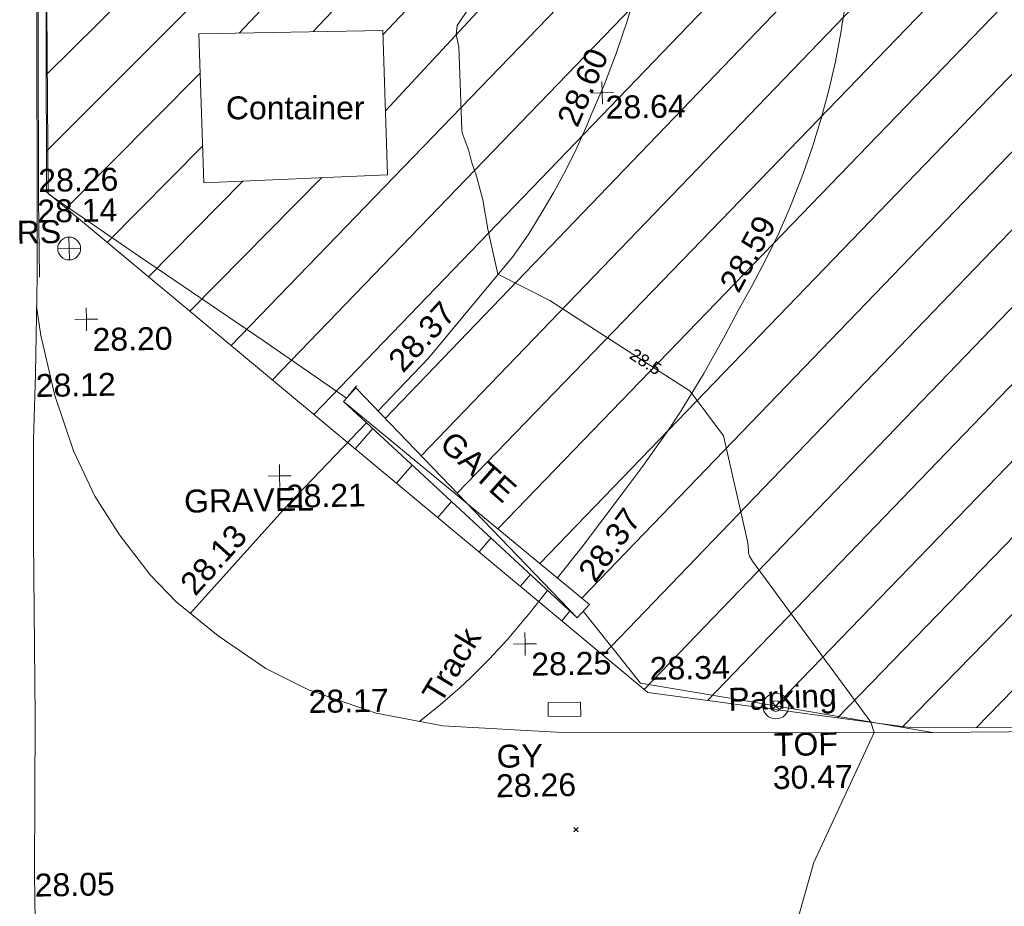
# Model space of a CAD drawing. Header units: millimetres. Extents: x -290717 to 520720, y -88450 to 287762.
# Tile 257 of 381: x -3848 to 12275, y 121378 to 135894. Entities that reach past the tile are written whole.
import ezdxf

# ---------------------------------------------------------------- set-up
doc = ezdxf.new("R2010")
doc.units = ezdxf.units.MM
doc.linetypes.add('IMPORT-HIDDEN2 _3_', pattern=[4762.5, 3175, -1587.5])
doc.linetypes.add('IMPORT-UG_ELEC_STREET LIGHTING_QLB2 _2_', pattern=[2700, 1500, -300.0000000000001, 0, -250, 150, -300.0000000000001, 0, -200])
for name, color, linetype, lineweight, true_color in [('00__TOPO__TOP_OF_FENCE_SYMBOL', 7, 'Continuous', 9, 0x666666), ('00_TOPO_FENCE', 7, 'Continuous', 9, 0x3f7f4f), ('00_TOPO_FURN_SIGN', 7, 'Continuous', 9, 0x666666), ('00_TOPO_GATE', 7, 'Continuous', 9, 0xa50000), ('00_TOPO_HOARDING', 7, 'Continuous', 9, 0x67a552), ('00_TOPO_KERB_BOTTOM', 1, 'Continuous', 9, 0xff0000), ('00_TOPO_KERB_TOP', 7, 'Continuous', 9, 0xa500a5), ('00_TOPO_LEVEL_SPOT', 7, 'Continuous', 9, 0x666666), ('00_TOPO_SERV_GULLY', 7, 'Continuous', 9, 0x5252a5), ('00_TOPO_TOP_OF_FENCE', 7, 'Continuous', 9, 0x666666), ('00_UAV_FENCE', 7, 'Continuous', 9, 0x264c2f), ('00_UAV_LEVEL_SPOT', 7, 'Continuous', 9, 0x666666), ('00_UAV_PARKING', 4, 'Continuous', 9, 0x00ffff), ('00_UAV_TRACK', 7, 'Continuous', 9, 0x666666), ('01_DTM_CONTOUR_MNR', 7, 'Continuous', 9, 0xa5a552), ('01_DTM_CONTOUR_MNR_LABELS', 7, 'Continuous', 9, 0xa5a552), ('12333-PUM-2D-U-0001-C01 - Rev2_REVIT IMPORT_dwg', 7, 'Continuous', 9, 0x767676), ('PUM-CHAMBER EXTENTS', 6, 'IMPORT-HIDDEN2 _3_', 9, 0xff00ff), ('PUM-UNABLE TO SURVEY', 190, 'Continuous', 9, 0x7f00ff)]:
    doc.layers.add(name, color=color, linetype=linetype, lineweight=lineweight, true_color=true_color)
for name, color, linetype, lineweight in [('00_TOPO_ROAD_EDGE', 7, 'Continuous', 9), ('00_TOPO_SURFACE', 7, 'Continuous', 9), ('00_TOPO_SURVEY_TEXT', 7, 'Continuous', 9), ('00_UAV_CONTAINER', 7, 'Continuous', 9), ('GEN-TEXT', 7, 'Continuous', 9)]:
    doc.layers.add(name, color=color, linetype=linetype, lineweight=lineweight)
doc.styles.add('Swis721 Lt BT_1', font='swissl.ttf', dxfattribs={"height": 200})
doc.styles.add('Swis721 Lt BT_2', font='swissl.ttf', dxfattribs={"height": 375})

# ---------------------------------------------------------------- blocks, each defined once
blk = doc.blocks.new('12333-PUM-2D-U-0001-C01 - Rev2_REVIT IMPORT_dwg__U39-2077189-Site Location Plan Existing')
at = {"layer": '00_TOPO_GATE', "color": 9, "true_color": 0xe1aaaa}
for p, q in [((-6057.744195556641, 8494.918107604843), (-6536.039419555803, 8132.655335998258)), ((-239.1474666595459, -181.1311496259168), (-6057.744195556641, 8494.918107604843)), ((239.1474666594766, 181.131149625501), (-6057.744195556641, 8494.918107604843)), ((239.1474666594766, 181.131149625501), (-6536.039419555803, 8132.655335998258)), ((239.1474666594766, 181.131149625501), (-239.1474666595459, -181.1311496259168))]:
    blk.add_line(p, q, dxfattribs=at)
blk = doc.blocks.new('12333-PUM-2D-U-0001-C01 - Rev2_REVIT IMPORT_dwg_MSL_RoadSign_SYM-2077193-Site Location Plan Existing')
at = {"layer": '00_TOPO_FURN_SIGN', "color": 254, "true_color": 0xcccccc}
for p, q in [((-0.2287617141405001, -500.0000000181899), (-0.2287617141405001, 499.9999999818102)), ((-500.2287617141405, 0), (499.7712382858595, 0))]:
    blk.add_line(p, q, dxfattribs=at)
blk.add_circle((-0.2287617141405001, 0), 500.0000000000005, dxfattribs=at)
blk = doc.blocks.new('12333-PUM-2D-U-0001-C01 - Rev2_REVIT IMPORT_dwg_MM-2077200-Site Location Plan Existing')
at = {"layer": '00_TOPO_LEVEL_SPOT', "color": 254, "true_color": 0xcccccc, "flags": 128}
for points in [[(500.0000000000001, 0), (0, 0), (0, 500.0000000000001)], [(0, -500.0000000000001), (0, 0), (-500.0000000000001, 0)]]:
    blk.add_lwpolyline(points, dxfattribs=at)
blk = doc.blocks.new('12333-PUM-2D-U-0001-C01 - Rev2_REVIT IMPORT_dwg_MSL_Node_LineworkTOF-2077201-Site Location Plan Existing')
at = {"layer": '00__TOPO__TOP_OF_FENCE_SYMBOL', "color": 254, "true_color": 0xcccccc, "flags": 128}
for points in [[(165.3591892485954, 165.3591892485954), (0, 0), (-165.3591892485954, 165.3591892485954)], [(165.3591892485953, -165.3591892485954), (0, 0), (-165.3591892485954, -165.3591892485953)]]:
    blk.add_lwpolyline(points, dxfattribs=at)
at = {"layer": '00__TOPO__TOP_OF_FENCE_SYMBOL', "color": 254, "true_color": 0xcccccc}
for radius in [562.5594001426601, 233.853208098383]:
    blk.add_circle((0, 0), radius, dxfattribs=at)
blk = doc.blocks.new('12333-PUM-2D-U-0001-C01 - Rev2_REVIT IMPORT_dwg_UAV-2077255-Site Location Plan Existing')
at = {"layer": '00_UAV_LEVEL_SPOT', "color": 254, "true_color": 0xcccccc, "flags": 128}
for points in [[(500.0000000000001, 0), (0, 0), (0, 500.0000000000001)], [(0, -500.0000000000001), (0, 0), (-500.0000000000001, 0)]]:
    blk.add_lwpolyline(points, dxfattribs=at)
blk = doc.blocks.new('12333-PUM-2D-U-0001-C01 - Rev2_REVIT IMPORT_dwg_MGS62954_T2_Galway_ITM_3d_Rev1-2077680-Site Location Plan Existing')
at = {"layer": '00_TOPO_FENCE', "color": 254, "true_color": 0xcccccc, "flags": 128}
blk.add_lwpolyline([(533909542.4989847, 725681519.4494284), (533910458.7307295, 725680326.1818955), (533912694.2976965, 725679906.527144), (533915226.1446231, 725679431.2554977)], dxfattribs=at)
at = {"layer": '00_TOPO_HOARDING', "color": 254, "true_color": 0xcccccc}
blk.add_line((533905756.1195439, 725685105.1145455), (533905895.8903509, 725685275.2821133), dxfattribs=at)
at = {"layer": '00_TOPO_HOARDING', "color": 254, "true_color": 0xcccccc, "flags": 128}
blk.add_lwpolyline([(533901164.4935371, 725708800.8826447), (533901111.790127, 725706436.8674507), (533901080.5444099, 725704430.0553588), (533901060.9435449, 725702700.0122366), (533901048.2743073, 725701058.2352673), (533901006.730696, 725698237.1883036), (533900982.919176, 725696840.7683405), (533900973.7315748, 725695402.6884787), (533900937.7287591, 725692311.8732449), (533900901.4365507, 725688505.1851112), (533902363.1111114, 725687461.2169701), (533904379.3281687, 725686043.6003976), (533905726.2553527, 725685073.9935329)], dxfattribs=at)
at = {"layer": '00_TOPO_KERB_BOTTOM', "color": 254, "true_color": 0xcccccc, "flags": 128}
blk.add_lwpolyline([(533900696.1178631, 725687145.7774305), (533900717.7697403, 725688414.8665266), (533900756.7367184, 725691020.9518323), (533900781.2430239, 725692942.9475023), (533900841.4219959, 725696231.6251209), (533900892.2441106, 725699253.3454583), (533900916.9321693, 725701059.0563811), (533900956.1307526, 725703264.0632745), (533901000.8079347, 725705491.9969698), (533901033.0507892, 725707746.3311142), (533901054.1390508, 725708848.7448598)], dxfattribs=at)
at = {"layer": '00_TOPO_KERB_TOP', "color": 254, "true_color": 0xcccccc, "flags": 128}
blk.add_lwpolyline([(533900733.8487682, 725687144.9513959), (533900742.2008384, 725688414.3737662), (533900781.1701241, 725691020.6133964), (533900805.6759085, 725692942.5681934), (533900865.8539712, 725696231.1961228), (533900916.6770362, 725699252.9729651), (533900941.364935, 725701058.6721864), (533900980.5621329, 725703263.6011523), (533901025.2401659, 725705491.5772789), (533901057.4831817, 725707745.9227073), (533901078.5703159, 725708848.2775099)], dxfattribs=at)
at = {"layer": '00_TOPO_ROAD_EDGE', "color": 254, "true_color": 0xcccccc, "flags": 128}
blk.add_lwpolyline([(533900696.1178631, 725687145.7774305), (533900642.0540134, 725685561.4372886), (533900591.2045546, 725684484.4771193), (533900563.6244754, 725682842.0997908), (533900536.3333734, 725679941.3308337), (533900481.9736198, 725677382.5272267), (533900471.7383411, 725674617.0907559), (533900416.9912079, 725671758.7457547), (533900380.1056921, 725668776.2212111), (533900405.7440241, 725667540.4140441), (533900442.5904793, 725666364.0116497)], dxfattribs=at)
at = {"layer": '00_TOPO_SERV_GULLY', "color": 254, "true_color": 0xcccccc}
for p, q in [((533908939.8000002, 725679803.4), (533908939.8000001, 725680032.0000001)), ((533909473.2000001, 725680032.0000001), (533908939.8000001, 725680032.0000001)), ((533909473.2000001, 725679803.4), (533909473.2000001, 725680032.0000001)), ((533908939.8000002, 725679803.4), (533909473.2000001, 725679803.4))]:
    blk.add_line(p, q, dxfattribs=at)
at = {"layer": '00_TOPO_SURFACE', "color": 254, "true_color": 0xcccccc, "flags": 128}
blk.add_lwpolyline([(533900679.8361033, 725686668.6407571), (533900740.0000001, 725686190.0000002), (533900950.0000001, 725685200.0000002), (533901240.0000001, 725684290.0000001), (533901580.0000001, 725683540), (533901970, 725682900.0000001), (533902460.0000001, 725682240), (533902880, 725681790.0000001), (533903560.0000002, 725681220.0000001), (533904330.0000001, 725680670.0000001), (533905020.0000001, 725680310.0000002), (533906120, 725679910), (533907210.0000001, 725679680.0000002), (533909170.0000001, 725679540), (533910450.0000001, 725679510.0000001)], dxfattribs=at)
at = {"layer": '00_UAV_CONTAINER', "color": 254, "true_color": 0xcccccc}
for p, q in [((533903415.3000001, 725691081), (533906425.2000001, 725691081)), ((533903415.3000001, 725691081), (533903453.4000001, 725688642.6)), ((533906425.2000001, 725691081), (533906463.3, 725688718.8000001)), ((533903453.4000001, 725688642.6), (533906463.3, 725688718.8000001))]:
    blk.add_line(p, q, dxfattribs=at)
at = {"layer": '00_UAV_FENCE', "color": 254, "true_color": 0xcccccc, "flags": 128}
blk.add_lwpolyline([(533915226.1446231, 725679431.2554977), (533920221.9986087, 725679392.4953657), (533920892.0885, 725679387.2965002), (533924817.0885, 725679335.2965001), (533925217.0994391, 725679326.632963), (533930212.7308877, 725679218.4363209), (533932343.0885, 725679172.2965002), (533935206.6221311, 725679102.9128728), (533936759.0885, 725679065.2965001)], dxfattribs=at)
at = {"layer": '00_UAV_PARKING', "color": 254, "true_color": 0xcccccc}
blk.add_line((533910450.0000001, 725679510.0000001), (533915226.1446231, 725679431.2554977), dxfattribs=at)
at = {"layer": '00_UAV_TRACK', "color": 254, "true_color": 0xcccccc, "flags": 128}
for points in [[(533906238.8146157, 725684856.0897647), (533906574.0084416, 725685193.8054985), (533907079.7399815, 725685703.3420266), (533908500.162643, 725687356.2924224), (533908759.9627433, 725687711.7698348), (533908999.3689355, 725688096.0435032), (533909179.4842072, 725688385.6628215), (533909383.1412318, 725688742.965047), (533909571.6573507, 725689108.4821281), (533909588.8326151, 725689145.5126705), (533909744.7018421, 725689481.5728248), (533909814.4842072, 725689644.6628212), (533910038.8151028, 725690138.796769), (533910242.2570395, 725690641.8912802), (533910247.4842072, 725690655.6628214), (533910429.0990022, 725691167.0421084), (533910589.1401482, 725691685.5780673)], [(533912156.3258368, 725686386.4320924), (533912402.6006452, 725686800.302463), (533912633.8603608, 725687222.7464346), (533912849.8069006, 725687653.2194967), (533913050.1619194, 725688091.1667897), (533913234.6671697, 725688536.0238204), (533913261.4840001, 725688604.6625001), (533913427.4205121, 725689056.7742552), (533913577.0209866, 725689514.5511256), (533913710.0925962, 725689977.4030586), (533913826.4638172, 725690444.7334601), (533913925.9846531, 725690915.9399629), (533913944.3799194, 725691021.6810414), (533914008.5268259, 725691390.4152042)], [(533909128.2630592, 725682070.5912735), (533909560.3258368, 725682594.4320922), (533910205.9277964, 725683422.3294063), (533910541.3258368, 725683852.4320923), (533910967.3460716, 725684431.7246116), (533911198.3258367, 725684768.4320923), (533911585.4116721, 725685374.4334283), (533911946.7812654, 725685996.1126708), (533912156.3258368, 725686386.4320924)], [(533903110.4254898, 725681596.8492222), (533904754.3258367, 725683360.4320923), (533906048.5545825, 725684664.3982662)], [(533906831.9920238, 725679759.7631514), (533907173.3364265, 725680024.5968117), (533907503.2913296, 725680303.492188), (533907678.3258368, 725680461.4320922), (533907989.5450154, 725680761.0910513), (533908287.9427871, 725681073.5196651), (533908572.9956608, 725681398.169828), (533908642.3258368, 725681481.4320922), (533908961.8163913, 725681868.7882874)]]:
    blk.add_lwpolyline(points, dxfattribs=at)
at = {"layer": '01_DTM_CONTOUR_MNR', "color": 254, "true_color": 0xcccccc, "flags": 128}
blk.add_lwpolyline([(533912984.6707833, 725676477.3543341), (533913242.9729237, 725677341.5863482), (533914270.0000001, 725679450.0000002), (533914216.6198723, 725679620.4338497), (533912329.7079282, 725682290.8814645), (533912279.9691898, 725682373.2776024), (533912263.5745323, 725682429.8579545), (533912258.4134158, 725682549.8247701), (533912247.9764439, 725682643.1256495), (533911889.6359175, 725684348.4404485), (533911356.4224972, 725685090.4645073), (533910627.1787421, 725685579.6974547), (533909082.4658866, 725686616.00996), (533908240.0000001, 725687060.0000002), (533908086.5674625, 725687802.4845539), (533908017.087559, 725688283.9086632), (533907916.5758119, 725688671.6791462), (533907844.8909301, 725688891.3255403), (533907800.8735633, 725689087.0607555), (533907743.2021766, 725689253.8916097), (533907696.8170342, 725689387.4286035), (533907692.0134105, 725689438.9253238), (533907666.4613931, 725690793.1695039), (533907628.2156363, 725690993.7289785), (533907647.0517427, 725691145.5887967), (533908036.9577383, 725691708.0691528)], dxfattribs=at)
at = {"xscale": 0.375, "yscale": 0.375, "zscale": 0.375}
for name, p in [('12333-PUM-2D-U-0001-C01 - Rev2_REVIT IMPORT_dwg_UAV-2077255-Site Location Plan Existing', (533910000.0000001, 725690000.0000001)), ('12333-PUM-2D-U-0001-C01 - Rev2_REVIT IMPORT_dwg_MSL_RoadSign_SYM-2077193-Site Location Plan Existing', (533901229.0414722, 725687603.3848168)), ('12333-PUM-2D-U-0001-C01 - Rev2_REVIT IMPORT_dwg_MM-2077200-Site Location Plan Existing', (533901490, 725686440.0000002)), ('12333-PUM-2D-U-0001-C01 - Rev2_REVIT IMPORT_dwg_MM-2077200-Site Location Plan Existing', (533904610.0000001, 725683820.0000002)), ('12333-PUM-2D-U-0001-C01 - Rev2_REVIT IMPORT_dwg_MM-2077200-Site Location Plan Existing', (533908580.0000001, 725681000.0000001)), ('12333-PUM-2D-U-0001-C01 - Rev2_REVIT IMPORT_dwg_MSL_Node_LineworkTOF-2077201-Site Location Plan Existing', (533912668.0686821, 725679911.4507856))]:
    blk.add_blockref(name, p, dxfattribs=at)
at = {"xscale": 0.4999999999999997, "yscale": 0.4999999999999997, "zscale": 0.4999999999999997, "rotation": 189.0402015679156}
blk.add_blockref('12333-PUM-2D-U-0001-C01 - Rev2_REVIT IMPORT_dwg__U39-2077189-Site Location Plan Existing', (533905780.0000001, 725685130), dxfattribs=at)
at = {"layer": '00_TOPO_FENCE', "color": 251, "true_color": 0x666666, "insert": (533910613.4800287, 725680749.7881905), "char_height": 375, "width": 1495.902363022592, "attachment_point": 1, "line_spacing_factor": 1.005061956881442, "style": 'Swis721 Lt BT_2'}
blk.add_mtext('28.34', dxfattribs=at)
at = {"layer": '00_TOPO_FURN_SIGN', "insert": (533900375.264892, 725688070.8855541), "char_height": 375, "width": 783.5679044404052, "attachment_point": 1, "line_spacing_factor": 1.005061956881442, "style": 'Swis721 Lt BT_2'}
blk.add_mtext('RS', dxfattribs=at)
at = {"layer": '00_TOPO_GATE', "color": 251, "true_color": 0x666666, "insert": (533907467.3415118, 725684534.1168764), "char_height": 375, "width": 1567.13580888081, "attachment_point": 1, "rotation": 317.4951351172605, "line_spacing_factor": 1.005061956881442, "style": 'Swis721 Lt BT_2'}
blk.add_mtext('GATE', dxfattribs=at)
at = {"layer": '00_TOPO_KERB_BOTTOM', "color": 251, "true_color": 0x666666, "insert": (533900717.8, 725688410.1296079), "char_height": 375, "width": 1495.902363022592, "attachment_point": 1, "line_spacing_factor": 1.005061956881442, "style": 'Swis721 Lt BT_2'}
blk.add_mtext('28.14', dxfattribs=at)
at = {"layer": '00_TOPO_KERB_TOP', "color": 251, "true_color": 0x666666, "insert": (533900742.2, 725688912.7925018), "char_height": 375, "width": 1495.902363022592, "attachment_point": 1, "line_spacing_factor": 1.005061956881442, "style": 'Swis721 Lt BT_2'}
blk.add_mtext('28.26', dxfattribs=at)
at = {"layer": '00_TOPO_LEVEL_SPOT', "char_height": 375, "width": 1495.902363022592, "attachment_point": 1, "line_spacing_factor": 1.005061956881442, "style": 'Swis721 Lt BT_2'}
for s, insert in [('28.20', (533901585.0808527, 725686292.6102245)), ('28.21', (533904705.0808528, 725683672.6102246)), ('28.25', (533908675.0808528, 725680852.6102244))]:
    blk.add_mtext(s, dxfattribs=dict(at, insert=insert))
at = {"layer": '00_TOPO_ROAD_EDGE', "color": 251, "true_color": 0x666666, "char_height": 375, "width": 1495.902363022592, "attachment_point": 1, "line_spacing_factor": 1.005061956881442, "style": 'Swis721 Lt BT_2'}
for s, insert in [('28.12', (533900642.1000002, 725685556.6296079)), ('28.05', (533900482.0000001, 725677377.7296077))]:
    blk.add_mtext(s, dxfattribs=dict(at, insert=insert))
at = {"layer": '00_TOPO_SERV_GULLY', "color": 251, "true_color": 0x666666, "char_height": 375, "attachment_point": 1, "line_spacing_factor": 1.005061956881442, "style": 'Swis721 Lt BT_2'}
for s, insert, width in [('GY', (533908081.5048196, 725679354.8382037), 821.5590755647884), ('28.26', (533908063.9291488, 725678871.815475), 1495.902363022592)]:
    blk.add_mtext(s, dxfattribs=dict(at, insert=insert, width=width))
at = {"layer": '00_TOPO_SURFACE', "color": 251, "true_color": 0x666666, "insert": (533905020.0000001, 725680305.229608), "char_height": 375, "width": 1495.902363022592, "attachment_point": 1, "line_spacing_factor": 1.005061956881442, "style": 'Swis721 Lt BT_2'}
blk.add_mtext('28.17', dxfattribs=at)
at = {"layer": '00_TOPO_SURVEY_TEXT', "color": 251, "true_color": 0x666666, "insert": (533903038.3432044, 725683620.2403789), "char_height": 375, "width": 2322.210334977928, "attachment_point": 1, "line_spacing_factor": 1.005061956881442, "style": 'Swis721 Lt BT_2'}
blk.add_mtext('GRAVEL', dxfattribs=at)
at = {"layer": '00_TOPO_TOP_OF_FENCE', "char_height": 375, "attachment_point": 1, "line_spacing_factor": 1.005061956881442, "style": 'Swis721 Lt BT_2'}
for s, insert, width in [('TOF', (533912625.4916294, 725679466.7192161), 1163.479615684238), ('30.47', (533912597.0869518, 725678927.35208), 1495.902363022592)]:
    blk.add_mtext(s, dxfattribs=dict(at, insert=insert, width=width))
at = {"layer": '00_UAV_CONTAINER', "color": 251, "true_color": 0x666666, "insert": (533903838.0958993, 725690048.841873), "char_height": 375, "width": 2621.390807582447, "attachment_point": 1, "rotation": 359.0296220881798, "line_spacing_factor": 1.005061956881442, "style": 'Swis721 Lt BT_2'}
blk.add_mtext('Container', dxfattribs=at)
at = {"layer": '00_UAV_LEVEL_SPOT', "insert": (533910051.8765643, 725689949.1441547), "char_height": 375, "width": 1495.902363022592, "attachment_point": 1, "line_spacing_factor": 1.005061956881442, "style": 'Swis721 Lt BT_2'}
blk.add_mtext('28.64', dxfattribs=at)
at = {"layer": '00_UAV_PARKING', "color": 251, "true_color": 0x666666, "insert": (533911886.6548616, 725680218.6854011), "char_height": 375, "width": 2037.276551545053, "attachment_point": 1, "rotation": 1.4529260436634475, "line_spacing_factor": 1.005061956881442, "style": 'Swis721 Lt BT_2'}
blk.add_mtext('Parking', dxfattribs=at)
at = {"layer": '00_UAV_TRACK', "char_height": 375, "attachment_point": 1, "line_spacing_factor": 1.005061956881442, "style": 'Swis721 Lt BT_2'}
for s, insert, width, rotation in [('28.60', (533909240.8662664, 725689577.5679733), 1495.902363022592, 65.63247511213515), ('28.59', (533911849.3432312, 725686848.5078917), 1495.902363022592, 60.38368536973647), ('28.37', (533906388.0483131, 725685716.463317), 1495.902363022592, 46.3708009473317), ('28.37', (533909445.8953082, 725682188.7037438), 1495.902363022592, 52.78620070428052), ('28.13', (533902918.6317006, 725682117.394616), 1495.902363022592, 47.01159778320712), ('Track', (533906860.3027932, 725680222.283197), 1486.404570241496, 57.726850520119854)]:
    blk.add_mtext(s, dxfattribs=dict(at, insert=insert, width=width, rotation=rotation))
at = {"layer": '01_DTM_CONTOUR_MNR_LABELS', "color": 251, "true_color": 0x666666, "insert": (533910691.6302432, 725685669.6751181), "char_height": 200, "width": 620.5117196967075, "attachment_point": 2, "rotation": 326.143243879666, "line_spacing_factor": 1.005061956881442, "style": 'Swis721 Lt BT_1'}
blk.add_mtext('28.5', dxfattribs=at)
blk = doc.blocks.new('12333-PUM-2D-U-0001-C01 - Rev2_REVIT IMPORT_dwg-1620468-Site Location Plan Existing')
at = {"layer": 'PUM-CHAMBER EXTENTS', "true_color": 0xfff4d4}
h = blk.add_hatch(dxfattribs=at)
h.set_pattern_fill('FP_14', style=0, pattern_type=2)
h.set_pattern_definition([(45, (-533641079.65, -725615854.3560001), (-618.7184335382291, 618.7184335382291), [])])
h.paths.add_polyline_path([(351699.72233876, 60394.56140982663), (351708.9931528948, 60906.25732133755), (352393.2163071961, 60898.13015711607), (353041.6677554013, 66223.39089320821), (353206.9931529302, 73966.25732144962), (353982.8594361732, 73952.7145251), (354317.3501528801, 76699.64382133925), (358888.3501528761, 76111.64382135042), (361222.350152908, 86809.64382132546), (361563.3501529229, 88895.64382133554), (363078.350152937, 90435.64382137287), (363904.3501529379, 101867.6438212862), (365385.1266995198, 110525.3932341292), (365230.9820148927, 110551.7047199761), (365498.4008083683, 111226.8875165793), (365470.0968050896, 111952.5482150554), (365624.7061381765, 111926.1574136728), (366051.350152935, 114420.6438213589), (364898.3501528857, 114331.6438213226), (360524.3501529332, 111561.643821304), (356416.7002318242, 111258.678218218), (357929.2858412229, 111182.0907012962), (360544.5530249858, 111349.5624075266), (360546.5568067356, 111049.5690885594), (355314.0187962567, 111014.6190039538), (355309.6134037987, 111177.0234435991), (355277.3501528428, 111174.643821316), (352644.3501529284, 114141.6438213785), (338239.8330883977, 112460.2766464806), (329804.3501528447, 111555.6438213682), (319532.3501528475, 110592.6438213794), (310517.3501528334, 109863.6438213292), (302620.3501528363, 109581.6438213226), (295825.3501529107, 109566.6438213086), (279813.3501529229, 106549.643821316), (276140.8366145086, 103581.1872824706), (276061.814112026, 103425.8629484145), (271406.8224872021, 105468.1551963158), (271509.3894614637, 105701.9358727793), (267649.350152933, 107463.6438213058), (260223.350152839, 100640.6438213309), (259796.3501529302, 72682.64382134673), (269496.3501528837, 64316.64382130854), (273776.3501529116, 63665.64382135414), (309011.3501528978, 62955.64382139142), (311037.3501528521, 62074.64382133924), (337339.3501528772, 60871.64382135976), (351699.5658924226, 60394.56660731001)])
h.paths.add_polyline_path([(268358.9909750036, 65556.86419186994), (264596.4920611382, 69167.41490751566), (264804.2082447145, 69383.8727354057), (266581.5988270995, 67470.36930634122), (268566.7072650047, 65773.32227584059), (268393.5501527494, 65592.87780157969)])
h.paths.add_polyline_path([(332379.887152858, 67575.85382149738), (302320.8871528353, 68122.8538214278), (302332.4158496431, 68783.33241919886), (280169.8095181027, 69186.63780598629), (280330.3604934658, 78384.59702432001), (275960.0958838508, 78464.13017966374), (276108.0612945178, 86595.19465455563), (280450.151176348, 86519.4031937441), (280756.2778082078, 103341.6855813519), (302910.5740271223, 102938.5317815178), (302921.4142533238, 103534.2289657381), (310787.9439886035, 103391.0774384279), (310815.0515438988, 104880.7045066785), (318228.828162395, 104745.7919744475), (318301.0448391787, 108714.2766025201), (322633.8020448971, 108635.4310593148), (322539.6341878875, 103240.5581443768), (349750.1643799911, 102745.3933022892), (349310.9351529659, 74176.42282136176), (332506.0083566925, 74506.52523825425), (332420.225768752, 69792.56032023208)])
h.paths.add_polyline_path([(262373.7501529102, 72788.24382131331), (262335.6501528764, 75226.64382130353), (265345.5501529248, 75226.64382130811), (265383.6501528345, 72864.44382133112), (265304.2827260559, 72862.43451938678)])
h.paths.add_polyline_path([(261383.1501528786, 75912.44382136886), (261459.3501528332, 80789.24382133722), (267517.2501529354, 80713.04382135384), (267441.050152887, 75836.24382130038), (261504.3495088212, 75910.91930116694)])
h.paths.add_polyline_path([(302573.8228673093, 78329.52926304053), (302592.4407276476, 78963.90062831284), (306343.567266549, 78898.43991812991), (306598.9518629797, 91613.85658206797), (302817.4785721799, 91689.80612071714), (302824.7187942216, 92271.10215000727), (296640.3411529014, 92395.32482125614), (296360.3411528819, 78454.32482147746), (302538.3452618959, 78330.24181806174)])
h.paths.add_polyline_path([(261840.3501529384, 80865.44382136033), (261687.9501528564, 92981.24382131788), (264050.1501528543, 92981.2438213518), (264202.5501529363, 80865.44382139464), (263838.6680771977, 80865.44382138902)])
h.paths.add_polyline_path([(274664.4282881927, 104261.9875886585), (272430.0401462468, 105281.7542374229), (273799.1437452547, 104582.3695657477), (274486.1144024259, 104328.01044291)])
h.paths.add_polyline_path([(315481.3501528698, 115683.6438212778), (326437.165211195, 116343.5766866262), (364189.350152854, 120948.6438212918), (366744.3501529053, 124721.6438213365), (363517.3501528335, 126053.6438213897), (359872.3501529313, 126432.6438213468), (352849.3501528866, 126181.6438212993), (339104.3501528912, 124625.643821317), (335451.3501528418, 124514.6438212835), (325145.3501528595, 123235.643821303), (319635.3501528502, 122976.6438213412), (314446.3501528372, 122493.6438213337), (313566.3501528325, 118980.6438212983)])
h.paths.add_polyline_path([(322305.050152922, 119194.0438212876), (322152.6501528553, 121403.8438213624), (326724.6501528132, 121784.8438213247), (326877.0501529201, 119498.8438214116), (323355.1979919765, 119264.0536772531)])
h.paths.add_polyline_path([(328629.650152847, 120870.443821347), (328477.2501528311, 122089.6438212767), (329810.7501529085, 122242.0438213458), (329963.1501528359, 121022.8438213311), (328841.3815410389, 120894.6416942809)])
h.paths.add_polyline_path([(317352.0501528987, 121480.0438213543), (317352.0501528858, 121861.0438214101), (317618.7501528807, 121856.3885555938), (317618.7501528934, 121480.043821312), (317362.3608135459, 121480.0438213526)])
h.paths.add_polyline_path([(331601.4501528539, 122089.6438213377), (331144.2501528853, 122242.0438213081), (331258.5501528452, 122623.0438213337), (331715.7501528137, 122470.6438213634), (331644.5503212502, 122233.3110493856)])
at = {"layer": 'GEN-TEXT', "color": 253, "true_color": 0xaaaaaa}
for p, q in [((268244.6807953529, 62055.643821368), (268315.3914734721, 62126.35449948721)), ((268315.3914734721, 62055.643821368), (268244.6807953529, 62126.35449948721))]:
    blk.add_line(p, q, dxfattribs=at)
at = {"layer": 'PUM-UNABLE TO SURVEY', "color": 7, "true_color": 0xfff4d4, "flags": 128}
blk.add_lwpolyline([(351699.72233876, 60394.56140982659), (337339.3501528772, 60871.64382135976), (311037.3501528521, 62074.64382133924), (309011.3501528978, 62955.64382139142), (273776.3501529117, 63665.64382135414), (269496.3501528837, 64316.64382130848), (259796.3501529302, 72682.64382134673), (260223.350152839, 100640.6438213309), (267649.350152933, 107463.6438213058), (271509.3894614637, 105701.9358727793)], dxfattribs=at)
blk.add_blockref('12333-PUM-2D-U-0001-C01 - Rev2_REVIT IMPORT_dwg_MGS62954_T2_Galway_ITM_3d_Rev1-2077680-Site Location Plan Existing', (-533641079.6498471, -725615854.3561786))

msp = doc.modelspace()

# ---------------------------------------------------------------- block references
at = {"layer": '12333-PUM-2D-U-0001-C01 - Rev2_REVIT IMPORT_dwg', "color": 254, "linetype": 'IMPORT-UG_ELEC_STREET LIGHTING_QLB2 _2_', "true_color": 0xffd4d4, "rotation": 0.9999999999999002}
msp.add_blockref('12333-PUM-2D-U-0001-C01 - Rev2_REVIT IMPORT_dwg-1620468-Site Location Plan Existing', (-261895.0770586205, 55869.5817132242), dxfattribs=at)

doc.saveas('drawing.dxf')
